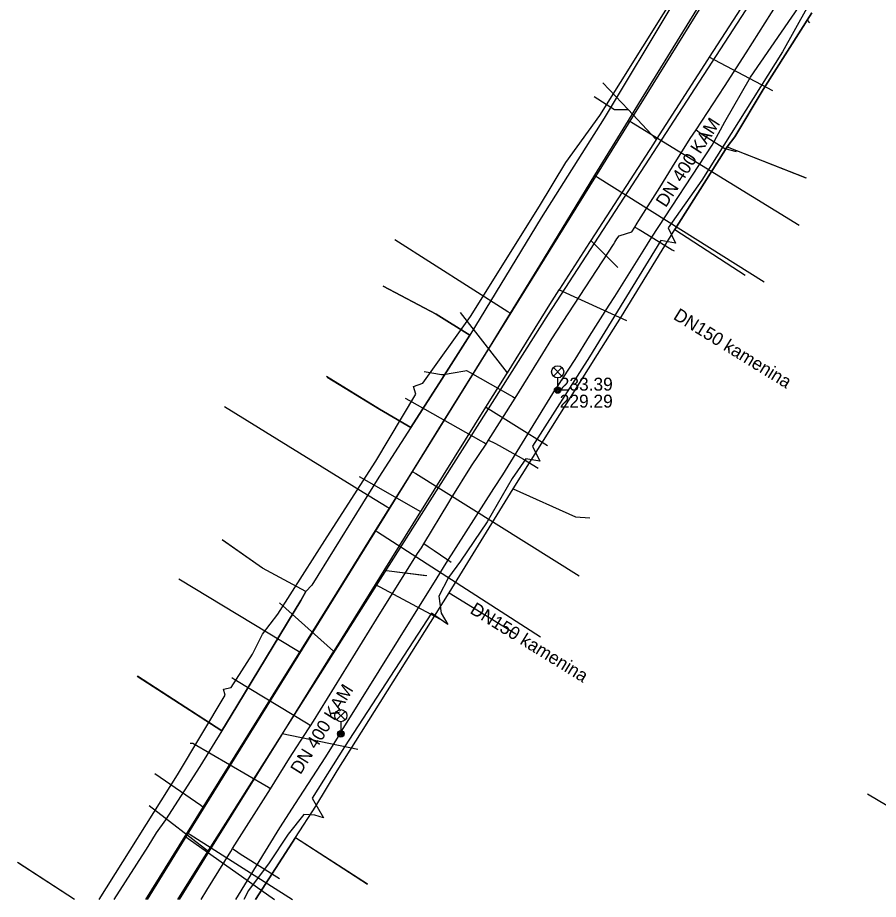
# Model space of a CAD drawing. Extents: x -595540 to -593988, y -1160850 to -1159202.
# Drawn here: x -594848.5 to -594795.4, y -1160843.2 to -1160788.8 of the extents above; entities that cross this region are included whole.
import ezdxf

# ---------------------------------------------------------------- set-up
doc = ezdxf.new("R2010")
doc.units = 0
for name, color, linetype in [('BKOM-ODVODNENI_trasa sítě', 7, 'Continuous'), ('BVK-JEDNOTNA_popisy', 7, 'Continuous'), ('BVK-JEDNOTNA_trasa sítě', 7, 'Continuous'), ('BVK-KANALIZACE_ vyřazená trasa sítě', 7, 'Continuous'), ('BVK-VODOVOD_trasa sítě', 7, 'Continuous'), ('BVK-VODOVOD_trasa zrušené sítě', 7, 'Continuous'), ('CETIN_kabel podzemní', 7, 'Continuous'), ('DESTOVA_trasa neprovozované sítě', 7, 'Continuous'), ('DSP-DESTOVA_popisy', 7, 'Continuous'), ('DSP-SDEL-VODAFONE_kabel', 7, 'Continuous'), ('EON-NN_kabel', 7, 'Continuous'), ('INNOGY-STL_trasa sítě', 7, 'Continuous'), ('JEDNOTNA_trasa neprovozované sítě', 7, 'Continuous'), ('TSB_kabel VO', 7, 'Continuous'), ('TSB_lampy VO', 7, 'Continuous')]:
    doc.layers.add(name, color=color, linetype=linetype)

msp = doc.modelspace()

# ---------------------------------------------------------------- linework, layer by layer
at = {"layer": 'BKOM-ODVODNENI_trasa sítě'}
for points in [[(-594811.46, -1160804.25), (-594813.133, -1160802.584)], [(-594823.323, -1160823.27), (-594825.912, -1160822.95)]]:
    msp.add_lwpolyline(points, dxfattribs=at)
at = {"layer": 'BVK-JEDNOTNA_popisy'}
msp.add_line((-594815.05, -1160811.973), (-594815.05, -1160811.973), dxfattribs=at)
at = {"layer": 'BVK-JEDNOTNA_trasa sítě'}
for points in [[(-594799.722, -1160781.839), (-594805.823, -1160791.276), (-594805.931, -1160791.443), (-594809.097, -1160796.342), (-594809.269, -1160796.609), (-594813.133, -1160802.584), (-594813.208, -1160802.699), (-594815.071, -1160805.585), (-594815.102, -1160805.633), (-594815.68, -1160806.527)], [(-594815.68, -1160806.527), (-594818.306, -1160810.742), (-594818.386, -1160810.871), (-594819.628, -1160812.865), (-594823.503, -1160819.085), (-594823.645, -1160819.312), (-594825.909, -1160822.945), (-594825.912, -1160822.95), (-594826.444, -1160823.806), (-594826.452, -1160823.82), (-594828.979, -1160827.875), (-594829.011, -1160827.926), (-594832.194, -1160833.035), (-594832.209, -1160833.059), (-594836.707, -1160840.279), (-594836.713, -1160840.288), (-594838.552, -1160843.241)]]:
    msp.add_lwpolyline(points, dxfattribs=at)
at = {"layer": 'BVK-KANALIZACE_ vyřazená trasa sítě'}
for p, q in [((-594799.452, -1160782.015), (-594815.773, -1160807.128)), ((-594815.773, -1160807.128), (-594837.14, -1160840.836))]:
    msp.add_line(p, q, dxfattribs=at)
msp.add_lwpolyline([(-594837.14, -1160840.836), (-594838.656, -1160843.241)], dxfattribs=at)
at = {"layer": 'BVK-VODOVOD_trasa sítě'}
for points in [[(-594803.07, -1160782.72), (-594804, -1160784.09), (-594807.04, -1160789.02), (-594810.18, -1160794.13), (-594810.82, -1160795.17), (-594812.91, -1160798.56), (-594813.2, -1160799.03), (-594816.31, -1160804.13), (-594818.115, -1160807.078), (-594819.4, -1160809.18), (-594822.53, -1160814.2), (-594824.166, -1160816.831), (-594825.583, -1160819.106), (-594826.437, -1160820.477), (-594828.83, -1160824.32), (-594831.116, -1160827.988), (-594831.98, -1160829.37), (-594835.11, -1160834.39), (-594837.073, -1160837.552), (-594838.047, -1160839.115), (-594838.19, -1160839.35), (-594840.612, -1160843.241)], [(-594810.82, -1160795.17), (-594810.627, -1160795.28), (-594800.262, -1160801.633)], [(-594812.91, -1160798.56), (-594812.72, -1160798.68), (-594802.441, -1160805.137)], [(-594818.115, -1160807.078), (-594818.264, -1160806.984), (-594825.231, -1160802.55)], [(-594825.583, -1160819.106), (-594825.696, -1160819.033), (-594827.189, -1160818.141), (-594835.75, -1160812.858)], [(-594824.166, -1160816.831), (-594823.94, -1160816.97), (-594813.848, -1160823.271)], [(-594826.437, -1160820.477), (-594826.3, -1160820.569), (-594816.232, -1160827.048)], [(-594831.116, -1160827.988), (-594831.28, -1160827.89), (-594838.563, -1160823.485)], [(-594837.073, -1160837.552), (-594837.2, -1160837.458), (-594840.045, -1160835.5)], [(-594789.333, -1160840.787), (-594789.531, -1160840.668), (-594794.838, -1160837.469), (-594796.044, -1160836.742)], [(-594838.19, -1160839.35), (-594837.99, -1160839.49), (-594832.656, -1160843.241)], [(-594838.047, -1160839.115), (-594837.861, -1160839.24), (-594831.551, -1160843.241)]]:
    msp.add_lwpolyline(points, dxfattribs=at)
at = {"layer": 'BVK-VODOVOD_trasa zrušené sítě'}
msp.add_lwpolyline([(-594799.161, -1160775.068), (-594798.889, -1160776.129), (-594802.369, -1160781.738), (-594809.684, -1160793.529), (-594810.467, -1160794.791), (-594812.847, -1160798.628), (-594817.965, -1160806.877), (-594824.136, -1160816.824), (-594825.574, -1160819.143), (-594829.943, -1160826.185), (-594831.219, -1160828.241), (-594837.063, -1160837.66), (-594837.961, -1160839.108), (-594838.062, -1160839.271), (-594840.525, -1160843.241)], dxfattribs=at)
at = {"layer": 'CETIN_kabel podzemní'}
for points in [[(-594799.5, -1160788.54), (-594802.49, -1160793.26), (-594804.25, -1160796.18), (-594804.72, -1160796.8)], [(-594804.72, -1160796.8), (-594804.96, -1160797.19)], [(-594804.72, -1160796.8), (-594799.85, -1160798.72)], [(-594804.96, -1160797.19), (-594807.94, -1160801.91)], [(-594817.92, -1160817.9), (-594812.72, -1160809.62), (-594811.24, -1160807.27), (-594807.94, -1160801.91)], [(-594807.94, -1160801.91), (-594803.6, -1160804.73)], [(-594825.96, -1160805.41), (-594822.68, -1160807.12), (-594820.61, -1160808.42), (-594822.33, -1160811.14)], [(-594824.25, -1160814.12), (-594826.18, -1160813), (-594829.45, -1160810.98)], [(-594822.33, -1160811.14), (-594824.25, -1160814.12)], [(-594824.25, -1160814.12), (-594826.21, -1160817.18), (-594830.35, -1160823.86), (-594830.72, -1160824.24)], [(-594821.87, -1160824.32), (-594817.92, -1160817.9)], [(-594817.92, -1160817.9), (-594814.07, -1160819.64), (-594813.19, -1160819.7)], [(-594830.72, -1160824.24), (-594833.39, -1160822.8), (-594835.86, -1160821.07)], [(-594830.72, -1160824.24), (-594831.04, -1160824.8), (-594835.34, -1160831.9), (-594835.92, -1160832.84)], [(-594831.36, -1160839.43), (-594830.1, -1160837.48), (-594828.8, -1160835.31), (-594821.87, -1160824.32)], [(-594821.87, -1160824.32), (-594817.76, -1160826.85)], [(-594841.13, -1160829.47), (-594835.92, -1160832.84)], [(-594835.92, -1160832.84), (-594837.27, -1160835.04), (-594839.39, -1160838.34), (-594839.96, -1160839.13), (-594840.47, -1160839.97), (-594842.582, -1160843.241)], [(-594831.36, -1160839.43), (-594833.839, -1160843.241)], [(-594831.36, -1160839.43), (-594826.92, -1160842.29)], [(-594845.003, -1160843.241), (-594848.49, -1160840.98)]]:
    msp.add_lwpolyline(points, dxfattribs=at)
at = {"layer": 'DESTOVA_trasa neprovozované sítě'}
for p, q in [((-594811.46, -1160804.25), (-594813.133, -1160802.584)), ((-594823.26, -1160823.27), (-594825.912, -1160822.95))]:
    msp.add_line(p, q, dxfattribs=at)
at = {"layer": 'DSP-SDEL-VODAFONE_kabel'}
for p, q in [((-594799.787, -1160788.992), (-594799.631, -1160789.156)), ((-594804.964, -1160797.187), (-594804.72, -1160796.8)), ((-594807.94, -1160801.91), (-594804.964, -1160797.187)), ((-594821.87, -1160824.32), (-594817.92, -1160817.9)), ((-594833.839, -1160843.241), (-594831.36, -1160839.43))]:
    msp.add_line(p, q, dxfattribs=at)
for points in [[(-594804.27, -1160781.96), (-594804.86, -1160782.13), (-594805.02, -1160783.2), (-594808.13, -1160788.09), (-594812.3, -1160795.04), (-594816.19, -1160801.18), (-594819.32, -1160806.32), (-594820.61, -1160808.42)], [(-594804.72, -1160796.8), (-594804.25, -1160796.18), (-594802.49, -1160793.26), (-594799.5, -1160788.54)], [(-594804.72, -1160796.8), (-594799.848, -1160798.716)], [(-594817.92, -1160817.9), (-594812.72, -1160809.62), (-594811.24, -1160807.27), (-594807.94, -1160801.91)], [(-594807.94, -1160801.91), (-594803.598, -1160804.731)], [(-594820.61, -1160808.42), (-594822.68, -1160807.12), (-594825.961, -1160805.409)], [(-594829.412, -1160811.007), (-594826.18, -1160813), (-594824.25, -1160814.12), (-594822.33, -1160811.14), (-594820.61, -1160808.42)], [(-594817.92, -1160817.9), (-594814.07, -1160819.64), (-594813.191, -1160819.7)], [(-594835.915, -1160832.835), (-594835.34, -1160831.9), (-594831.04, -1160824.8), (-594830.72, -1160824.24), (-594833.39, -1160822.8), (-594835.885, -1160821.05)], [(-594831.36, -1160839.43), (-594830.1, -1160837.48), (-594828.8, -1160835.31), (-594821.87, -1160824.32)], [(-594821.87, -1160824.32), (-594817.758, -1160826.852)], [(-594835.915, -1160832.835), (-594841.121, -1160829.476)], [(-594835.915, -1160832.835), (-594837.27, -1160835.04), (-594839.39, -1160838.34), (-594839.96, -1160839.13), (-594840.47, -1160839.97), (-594842.582, -1160843.241)], [(-594831.36, -1160839.43), (-594826.914, -1160842.298)], [(-594845.002, -1160843.241), (-594848.515, -1160840.96)]]:
    msp.add_lwpolyline(points, dxfattribs=at)
at = {"layer": 'EON-NN_kabel'}
for points in [[(-594843.486, -1160843.241), (-594838.65, -1160835.56), (-594835.71, -1160830.65), (-594835.81, -1160830.26), (-594835.34, -1160830.17), (-594834.02, -1160828.1), (-594833.39, -1160826.87), (-594832.45, -1160825.65), (-594829.41, -1160820.87), (-594826.41, -1160816.21), (-594823.93, -1160812.07), (-594824.079, -1160811.599), (-594823.51, -1160811.38), (-594820.57, -1160807.27), (-594816.31, -1160800.46), (-594814.68, -1160797.77), (-594812.58, -1160794.86), (-594806, -1160784.33), (-594806, -1160783.74), (-594806.649, -1160783.395)], [(-594799.79, -1160788.24), (-594801.3, -1160790.95), (-594806.27, -1160798.86), (-594808.36, -1160801.81), (-594807.9, -1160802.74), (-594808.82, -1160802.59), (-594813.22, -1160809.77), (-594816.74, -1160815.27), (-594816.28, -1160816.21), (-594817.14, -1160816.06), (-594817.99, -1160817.27), (-594819.54, -1160819.95), (-594821.18, -1160822.38), (-594821.92, -1160823.38), (-594822.52, -1160824.54), (-594822.37, -1160825.58), (-594821.969, -1160826.27), (-594822.96, -1160825.59), (-594828.33, -1160833.82), (-594830.34, -1160836.99), (-594829.63, -1160838.22), (-594830.17, -1160838.04), (-594830.85, -1160838.01), (-594831.81, -1160839.21), (-594832.98, -1160840.99), (-594834.27, -1160842.69), (-594834.547, -1160843.241)]]:
    msp.add_lwpolyline(points, dxfattribs=at)
at = {"layer": 'INNOGY-STL_trasa sítě'}
for points in [[(-594837.189, -1160843.241), (-594836.837, -1160842.664), (-594835.348, -1160840.279), (-594835.244, -1160840.103), (-594832.911, -1160836.41), (-594831.731, -1160834.52), (-594830.556, -1160832.72), (-594830.43, -1160832.53), (-594830.251, -1160832.242), (-594826.368, -1160825.943), (-594823.823, -1160821.898), (-594823.592, -1160821.546), (-594823.45, -1160821.311), (-594821.901, -1160818.747), (-594821.759, -1160818.514), (-594820.5, -1160816.497), (-594819.598, -1160815.145), (-594819.451, -1160814.895), (-594817.809, -1160812.309), (-594816.103, -1160809.55), (-594815.531, -1160808.651), (-594811.737, -1160802.825), (-594811.646, -1160802.681), (-594811.523, -1160802.488), (-594811.392, -1160802.301), (-594810.92, -1160802.152), (-594810.598, -1160802.051), (-594810.419, -1160801.769), (-594810.268, -1160801.515), (-594810.16, -1160801.356), (-594808.869, -1160799.309), (-594808.1, -1160798.046), (-594807.001, -1160796.289), (-594806.639, -1160795.756), (-594804.886, -1160793.076), (-594803.551, -1160791.005), (-594801.592, -1160787.912)], [(-594806.639, -1160795.756), (-594806.361, -1160795.969), (-594806.246, -1160796.04), (-594804.856, -1160796.908), (-594804.168, -1160797.087)], [(-594810.419, -1160801.769), (-594810.158, -1160801.914), (-594809.951, -1160802.036), (-594808.113, -1160803.153), (-594807.996, -1160803.211)], [(-594823.422, -1160810.666), (-594822.34, -1160810.86), (-594822.234, -1160810.843), (-594821.628, -1160810.744), (-594820.9, -1160810.626), (-594820.81, -1160810.609), (-594820.583, -1160810.737), (-594818.102, -1160812.138), (-594817.971, -1160812.212), (-594817.809, -1160812.309)], [(-594819.598, -1160815.145), (-594819.766, -1160815.049), (-594819.894, -1160814.976), (-594824.314, -1160812.474), (-594824.577, -1160812.325)], [(-594819.451, -1160814.895), (-594819.067, -1160815.084), (-594818.797, -1160815.235), (-594817.28, -1160816.085), (-594816.381, -1160816.636)], [(-594821.763, -1160822.444), (-594822.011, -1160822.276), (-594822.805, -1160821.737), (-594823.174, -1160821.487), (-594823.45, -1160821.311)], [(-594830.43, -1160832.53), (-594830.526, -1160832.471), (-594830.581, -1160832.437), (-594835.111, -1160829.685), (-594835.294, -1160829.574)], [(-594832.911, -1160836.41), (-594833.136, -1160836.278), (-594833.17, -1160836.258), (-594837.698, -1160833.618), (-594837.859, -1160833.615)], [(-594835.244, -1160840.103), (-594834.929, -1160840.33), (-594834.771, -1160840.43), (-594833.24, -1160841.402), (-594832.358, -1160841.962)]]:
    msp.add_lwpolyline(points, dxfattribs=at)
at = {"layer": 'JEDNOTNA_trasa neprovozované sítě'}
for p, q in [((-594801.903, -1160793.357), (-594805.823, -1160791.276)), ((-594810.913, -1160807.544), (-594815.102, -1160805.633)), ((-594821.198, -1160807.027), (-594818.306, -1160810.742)), ((-594815.798, -1160815.252), (-594819.628, -1160812.865)), ((-594827.425, -1160817.153), (-594823.645, -1160819.312)), ((-594822.403, -1160825.962), (-594826.444, -1160823.806)), ((-594832.36, -1160824.95), (-594829.011, -1160827.926)), ((-594827.507, -1160833.988), (-594832.194, -1160833.035)), ((-594840.39, -1160837.457), (-594836.707, -1160840.279))]:
    msp.add_line(p, q, dxfattribs=at)
for points in [[(-594812.381, -1160792.864), (-594810.833, -1160794.503), (-594809.097, -1160796.342)], [(-594812.921, -1160793.704), (-594811.68, -1160794.5), (-594810.833, -1160794.503)]]:
    msp.add_lwpolyline(points, dxfattribs=at)
at = {"layer": 'TSB_kabel VO'}
msp.add_lwpolyline([(-594835.053, -1160843.241), (-594832.33, -1160838.82), (-594831.36, -1160837.32), (-594829.53, -1160834.51), (-594828.676, -1160833.122), (-594828.561, -1160833.03), (-594828.58, -1160832.97), (-594822.61, -1160823.39), (-594822.06, -1160822.5), (-594819.123, -1160817.89), (-594818.567, -1160817.05), (-594815.304, -1160811.758), (-594815.181, -1160811.81), (-594815.199, -1160811.591), (-594814.108, -1160809.931), (-594813.21, -1160808.497), (-594812.01, -1160806.58), (-594811.649, -1160806.037), (-594809.894, -1160803.238), (-594809.375, -1160802.372), (-594805.65, -1160796.7), (-594804.87, -1160795.27), (-594803.27, -1160792.51), (-594798.81, -1160786.01)], dxfattribs=at)
at = {"layer": 'TSB_lampy VO'}
for p, q in [((-594815.446, -1160810.95), (-594814.916, -1160810.42)), ((-594815.446, -1160810.42), (-594814.916, -1160810.95)), ((-594815.446, -1160810.95), (-594814.916, -1160810.42)), ((-594815.446, -1160810.42), (-594814.916, -1160810.95)), ((-594815.181, -1160811.06), (-594815.181, -1160811.81)), ((-594815.181, -1160811.06), (-594815.181, -1160811.81)), ((-594828.826, -1160832.17), (-594828.296, -1160831.64)), ((-594828.826, -1160831.64), (-594828.296, -1160832.17)), ((-594828.826, -1160832.17), (-594828.296, -1160831.64)), ((-594828.826, -1160831.64), (-594828.296, -1160832.17)), ((-594828.561, -1160832.28), (-594828.561, -1160833.03)), ((-594828.561, -1160832.28), (-594828.561, -1160833.03))]:
    msp.add_line(p, q, dxfattribs=at)
for centre, radius in [((-594815.181, -1160810.685), 0.375), ((-594815.181, -1160810.685), 0.375), ((-594815.181, -1160811.81), 0.2), ((-594815.181, -1160811.81), 0.2), ((-594815.181, -1160811.81), 0.145), ((-594815.181, -1160811.81), 0.145), ((-594815.181, -1160811.81), 0.0876), ((-594815.181, -1160811.81), 0.0876), ((-594828.561, -1160831.905), 0.375), ((-594828.561, -1160831.905), 0.375), ((-594828.561, -1160833.03), 0.2), ((-594828.561, -1160833.03), 0.2), ((-594828.561, -1160833.03), 0.145), ((-594828.561, -1160833.03), 0.145), ((-594828.561, -1160833.03), 0.0876), ((-594828.561, -1160833.03), 0.0876)]:
    msp.add_circle(centre, radius, dxfattribs=at)

# ---------------------------------------------------------------- texts
at = {"layer": 'BVK-JEDNOTNA_popisy'}
for rotation, p in [(57.1138, (-594808.506, -1160800.591)), (58.0772, (-594831.055, -1160835.587))]:
    msp.add_text('DN 400 KAM', height=0.8, rotation=rotation, dxfattribs=at).set_placement(p)
for s, p in [('233.39', (-594815.05, -1160811.848)), ('229.29', (-594815.05, -1160812.898))]:
    msp.add_text(s, height=0.8, dxfattribs=at).set_placement(p)
at = {"layer": 'DSP-DESTOVA_popisy'}
for p in [(-594808.096, -1160807.397), (-594820.65, -1160825.544)]:
    msp.add_text('DN150 kamenina', height=0.8, rotation=328.311, dxfattribs=at).set_placement(p)

doc.saveas('drawing.dxf')
